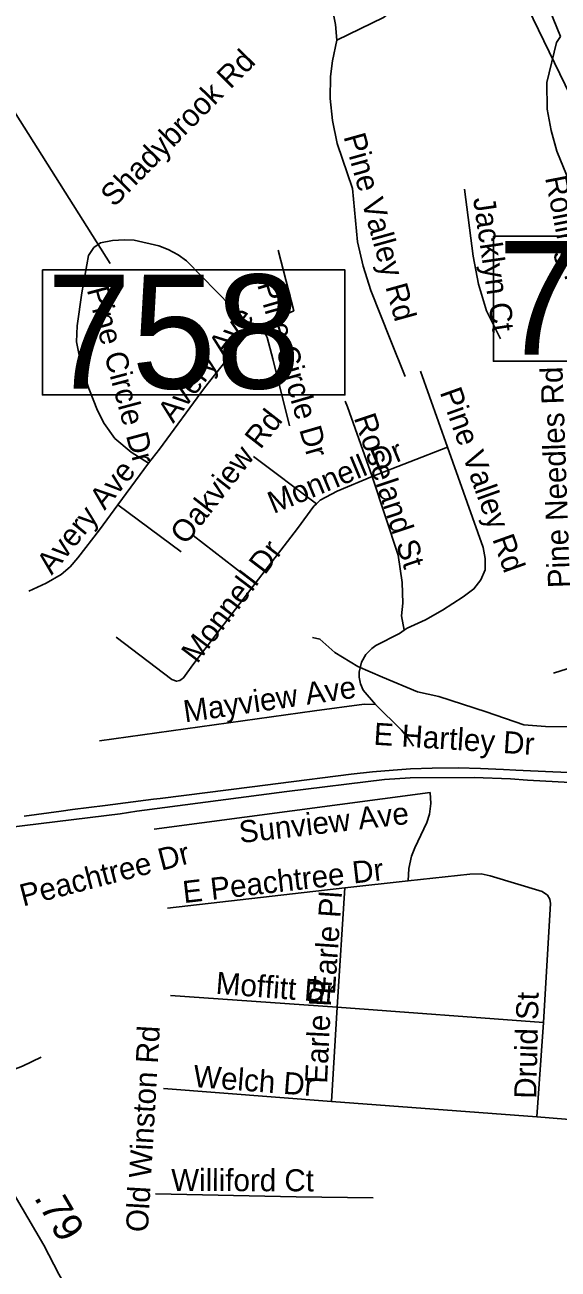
# Model space of a CAD drawing. Extents: x 1662474 to 1856135, y 779280 to 917889.
# Drawn here: x 1696222 to 1698515, y 816221 to 821576 of the extents above; entities that cross this region are included whole.
import ezdxf

# ---------------------------------------------------------------- set-up
doc = ezdxf.new("R2010")
doc.units = 0
for name, color, linetype in [('Exist Hydrographic Misc Water Feature', 7, 'Continuous'), ('Exist Road Non-System Type 51', 7, 'Continuous'), ('Exist Road Non-System Type 51 Label', 7, 'Continuous'), ('Exist Road Primary US Structure Standard Bridge Number Label', 7, 'Continuous'), ('Exist Road Primary US UnDivided 4 Lane Attributed', 7, 'Continuous'), ('Exist Road Secondary Mileage Tenths English Label', 7, 'Continuous'), ('Exist Road Secondary Structure Standard Bridge Number Label', 7, 'Continuous'), ('Exist Road Secondary Type 51 Divided Attributed', 7, 'Continuous'), ('Exist Road Secondary Type 51 Label', 7, 'Continuous')]:
    doc.layers.add(name, color=color, linetype=linetype)

msp = doc.modelspace()

# ---------------------------------------------------------------- linework, layer by layer
at = {"layer": 'Exist Hydrographic Misc Water Feature'}
for points in [[(1697458.9, 818939.4), (1697491, 818933.1), (1697554.6, 818875.1), (1697654.2, 818814.8), (1697760.2, 818768.4), (1697910, 818706.2), (1698002.2, 818685.5), (1698205.6, 818619), (1698367.7, 818564), (1698461.5, 818556.3), (1698631.7, 818555.4)], [(1696291.3, 817134), (1696211.3, 817094.6), (1696047, 817031.5), (1695950.8, 816983.4), (1695860.7, 816937.6), (1695790.5, 816882.4), (1695740.3, 816828.4), (1695712, 816770.7), (1695695.4, 816684.9), (1695681.2, 816610.5), (1695636.8, 816504.8), (1695602.5, 816444.7), (1695546, 816326.9), (1695531.7, 816225.4), (1695535.2, 816107.2)]]:
    msp.add_lwpolyline(points, dxfattribs=at)
at = {"layer": 'Exist Road Non-System Type 51'}
for p, q in [((1698040.1, 819758.6), (1697924.1, 820085.9)), ((1697476.1, 819515.4), (1697205, 819718.5)), ((1697715, 819632.4), (1698040.1, 819758.6)), ((1696621, 819511.1), (1696753.6, 819689.6)), ((1696893.5, 819308), (1696621, 819511.1)), ((1697212.1, 819172.2), (1696945.9, 819378.6)), ((1697597.4, 817862.9), (1697870.9, 817892.2)), ((1696834.9, 817774.9), (1697597.4, 817862.9)), ((1697564.9, 817347.9), (1697597.4, 817862.9)), ((1696847.9, 817398.9), (1697564.9, 817347.9)), ((1697540.1, 816941.9), (1697564.9, 817347.9)), ((1697564.9, 817347.9), (1698452, 817282.6)), ((1698423.9, 816876.8), (1698452, 817282.6)), ((1696818.1, 816998.6), (1697540.1, 816941.9)), ((1697540.1, 816941.9), (1698423.9, 816876.8))]:
    msp.add_line(p, q, dxfattribs=at)
for points in [[(1697563.2, 821510), (1697558.2, 821577.5), (1697490.9, 821909.2), (1697502.6, 821983), (1697524.4, 822036.9), (1698153.9, 823368.5), (1698189, 823414.4), (1698230.4, 823451.2), (1698283.1, 823481.4), (1698335.4, 823498.4), (1698380.4, 823505.2), (1698420.5, 823505.2), (1698624.6, 823472.2), (1698690.6, 823453.4)], [(1697563.2, 821510), (1697763.8, 821607.7), (1697792.1, 821629.8), (1697832.9, 821672), (1697871.6, 821747.6), (1697881.9, 821793), (1697912.1, 822004.8), (1697930.1, 822068.9), (1697952, 822120.2), (1697998.4, 822187.2), (1698261.4, 822456.8), (1698311.9, 822488), (1698359.9, 822501.6), (1698402.6, 822508.2)], [(1698525.1, 821526.9), (1698427.9, 821766.8), (1698407.1, 821836), (1698392.1, 821924.8), (1698402.6, 822508.2)], [(1697857, 820062.6), (1697793.4, 820224.2), (1697710, 820432.4), (1697676.9, 820537.6), (1697652.5, 820642.9), (1697630.8, 820871.8), (1697565.1, 821065.7), (1697544.6, 821165.4), (1697534.6, 821259.1), (1697536.5, 821353.6), (1697544.6, 821421.1), (1697563.2, 821510)], [(1698753.9, 820436.4), (1698510.2, 821032.1), (1698485.9, 821122.4), (1698469, 821214), (1698466.9, 821328.2), (1698508.1, 821500.9), (1698525.1, 821526.9)], [(1698266.9, 820224.8), (1698207.9, 820345), (1698173.2, 820459.7), (1698149.6, 820581.2), (1698113.4, 820869.1)], [(1696753.6, 819689.6), (1696678.2, 819737.9), (1696608.4, 819796.7), (1696562, 819861.2), (1696533.4, 819916.1), (1696496.6, 820011.1), (1696465.1, 820104.2), (1696443.9, 820212.7), (1696446.8, 820280.7), (1696467.2, 820423.7), (1696495.4, 820583.9), (1696518.4, 820618.4), (1696546.8, 820638.4), (1696598.8, 820648.7), (1696650.1, 820651.5), (1696691.4, 820650.2), (1696797.6, 820625.2), (1696838.1, 820609.8), (1696881.4, 820586.2), (1696917.1, 820561.5), (1697174.9, 820296.7), (1697218.6, 820274.1)], [(1697218.6, 820274.1), (1697378.2, 820346), (1697311.4, 820606.1)], [(1696753.6, 819689.6), (1696800.9, 819749.7), (1696994.8, 820014.8), (1697155.9, 820219.8), (1697185.4, 820252.4), (1697218.6, 820274.1)], [(1697218.6, 820274.1), (1697248.9, 820259.2), (1697264.4, 820231.4), (1697288.1, 820138.7), (1697359.9, 819850.2)], [(1697715, 819632.4), (1697610, 819932.9), (1697599.5, 819956.2)], [(1697853.2, 818970.8), (1697865.4, 818979.1), (1697945.1, 819015.9), (1698018.6, 819057.4), (1698106.6, 819114.5), (1698153, 819148.4), (1698183.1, 819187.8), (1698201.6, 819230.9), (1698201.4, 819279.4), (1698192.6, 819327.7), (1698040.1, 819758.6)], [(1697476.1, 819515.4), (1697491.9, 819530), (1697565.4, 819569.4), (1697715, 819632.4)], [(1697853.2, 818970.8), (1697841.2, 819032.2), (1697846.8, 819087.5), (1697844.9, 819177), (1697827.1, 819293.5), (1697715, 819632.4)], [(1696239.1, 819138.7), (1696312.9, 819173.6), (1696378.2, 819211.2), (1696416.6, 819244.2), (1696450.1, 819283), (1696542.9, 819403.2), (1696621, 819511.1)], [(1697212.1, 819172.2), (1697395, 819408.5), (1697464.9, 819504.9), (1697476.1, 819515.4)], [(1696615, 818940.5), (1696853.4, 818759.2), (1696874.1, 818751.6), (1696888.8, 818754.4), (1696903.6, 818766.2), (1696944.1, 818822.7), (1697212.1, 819172.2)], [(1697729.6, 818651.4), (1697677.1, 818712.4), (1697665.6, 818739.8), (1697659.9, 818768.9), (1697659.6, 818790.9), (1697669.6, 818834), (1697687.6, 818866), (1697713.4, 818892.2), (1697731.8, 818904.9), (1697832.9, 818957.4), (1697853.2, 818970.8)], [(1698495.5, 818786.5), (1698608.9, 818821.9), (1698779.2, 818986.8)], [(1696542.6, 818494.6), (1697466.9, 818624.5), (1697680.4, 818652.9), (1697729.6, 818651.4)], [(1697894, 818471.8), (1697870.4, 818506.2), (1697842, 818540.5), (1697729.6, 818651.4)], [(1697870.9, 817892.2), (1697873.2, 817945), (1697884.8, 817998.6), (1697898.4, 818034.5), (1697950.4, 818142.7), (1697962.2, 818179.4), (1697968.5, 818225.4), (1697964.6, 818271.8), (1696777.1, 818114.4)], [(1698452, 817282.6), (1698482.9, 817794.1), (1698479.2, 817813.8), (1698469.2, 817830.6), (1698447.2, 817845.9), (1698223.6, 817914.4), (1698183.8, 817921.9), (1698135.1, 817921.7), (1697870.9, 817892.2)], [(1698423.9, 816876.8), (1698671.1, 816856.1), (1698812.9, 816831.7)], [(1696783.8, 816545.9), (1697387.9, 816531.9), (1697719.9, 816527.8)]]:
    msp.add_lwpolyline(points, dxfattribs=at)
at = {"layer": 'Exist Road Primary US Structure Standard Bridge Number Label'}
msp.add_line((1697614.3, 823251.4), (1698841.4, 820704), dxfattribs=at)
msp.add_lwpolyline([(1698237.3, 820666.5), (1699537.9, 820666.5), (1699537.9, 820128.7), (1698237.3, 820128.7)], close=True, dxfattribs=at)
at = {"layer": 'Exist Road Primary US UnDivided 4 Lane Attributed'}
msp.add_lwpolyline([(1697339.7, 814159.3), (1697082.8, 814741.7), (1696886.1, 815162.3), (1696768.5, 815424.4), (1696699.2, 815569), (1696538.8, 815877.8), (1696463.4, 816028.6), (1696368.2, 816199), (1696302.6, 816323.6), (1696233.8, 816441.6), (1696161.6, 816566.2), (1696037, 816772.7), (1695958.3, 816900.5), (1695876.3, 817028.4), (1695807.4, 817130), (1695536.4, 817537.4), (1695326.8, 817860.3)], dxfattribs=at)
at = {"layer": 'Exist Road Secondary Structure Standard Bridge Number Label'}
msp.add_line((1695009.7, 823050.1), (1696588.2, 820549.5), dxfattribs=at)
msp.add_lwpolyline([(1696297.4, 820521.4), (1697598, 820521.4), (1697598, 819983.6), (1696297.4, 819983.6)], close=True, dxfattribs=at)
at = {"layer": 'Exist Road Secondary Type 51 Divided Attributed'}
for points in [[(1696218.4, 818170.2), (1696377, 818192.3), (1696426.9, 818199.2), (1696567.3, 818216.5), (1696774.8, 818244.1), (1696803.5, 818247.4), (1697198.9, 818296.7), (1697311.7, 818311.9), (1697625.6, 818351.4), (1697717.1, 818361.9), (1697805.6, 818368.8), (1697880.3, 818374), (1697974, 818377.5), (1698085.1, 818379.2), (1698181.9, 818376.1), (1698280.9, 818371.5), (1698333.9, 818369.2), (1698492.8, 818360.8), (1698667.4, 818353.6)], [(1698858.8, 818300.2), (1698384.4, 818326.3), (1698310.2, 818331.8), (1698153.6, 818337.3), (1697878.9, 818336.2), (1697769.2, 818329.1), (1697348.1, 818276.9), (1696703.5, 818191.8), (1696631.4, 818180.5), (1695938.4, 818096.4), (1695877.5, 818086.7), (1695758.3, 818065.2), (1695680.6, 818036.8), (1695617.2, 818009.6), (1695551.1, 817979.8), (1695474.7, 817937.1), (1695407.8, 817891.8), (1695399, 817886.8), (1695356.3, 817869.1), (1695326.8, 817860.3)]]:
    msp.add_lwpolyline(points, dxfattribs=at)

# ---------------------------------------------------------------- texts
at = {"layer": 'Exist Road Non-System Type 51 Label'}
for s, rotation, p in [('Shadybrook Rd', 45.484, (1696605.3, 820788.4)), ('Pine Valley Rd', 285.568, (1697591.5, 821096)), ('Rolling Rd', 281.2083, (1698458.8, 820918.8)), ('Jacklyn Ct', 278.3753, (1698149.1, 820829.1)), ('Pine Circle Dr', 286.1558, (1697220.2, 820459.1)), ('Pine Circle Dr', 284.9955, (1696487.4, 820436.9)), ('Avery Ave', 52.4901, (1696860, 819858.2)), ('Pine Needles Rd', 92.0126, (1698567.3, 819154.1)), ('Pine Valley Rd', 289.6605, (1698005.6, 819995.6)), ('Oakview Rd', 52.0533, (1696913.6, 819334.2)), ('Roseland St', 288.416, (1697635.9, 819885.7)), ('Monnell Dr', 22.6314, (1697291.2, 819470.9)), ('Avery Ave', 50.7695, (1696337.2, 819205.4)), ('Monnell Dr', 52.7416, (1696962.8, 818823.5)), ('Mayview Ave', 8.2687, (1696910.6, 818573.7)), ('Sunview Ave', 6.5169, (1697147.8, 818054.6)), ('E Peachtree Dr', 14.5186, (1696097.6, 817751.5)), ('E Peachtree Dr', 6.5892, (1696905.9, 817796.2)), ('Earle Pl', 86.0125, (1697555.1, 817400.1)), ('Moffitt Dr', 355.6454, (1697040.5, 817406.2)), ('Earle Pl', 87.2594, (1697521.5, 817018.1)), ('Druid St', 88.6685, (1698421.2, 816953.6)), ('Old Winston Rd', 86.6354, (1696750.5, 816378.2)), ('Welch Dr', 355.6432, (1696943.4, 817005.4)), ('Williford Ct', 359.847, (1696850.8, 816557.4))]:
    msp.add_text(s, height=95, rotation=rotation, dxfattribs=at).set_placement(p)
at = {"layer": 'Exist Road Primary US Structure Standard Bridge Number Label'}
msp.add_text('759', height=490, dxfattribs=at).set_placement((1698254.9, 820156.4))
at = {"layer": 'Exist Road Secondary Mileage Tenths English Label'}
msp.add_text('.79', height=125, rotation=300.2693, dxfattribs=at).set_placement((1696258.6, 816529.2))
at = {"layer": 'Exist Road Secondary Structure Standard Bridge Number Label'}
msp.add_text('758', height=490, dxfattribs=at).set_placement((1696315, 820011.3))
at = {"layer": 'Exist Road Secondary Type 51 Label'}
msp.add_text('E Hartley Dr', height=95, rotation=356.3131, dxfattribs=at).set_placement((1697719.9, 818478.5))

doc.saveas('drawing.dxf')
